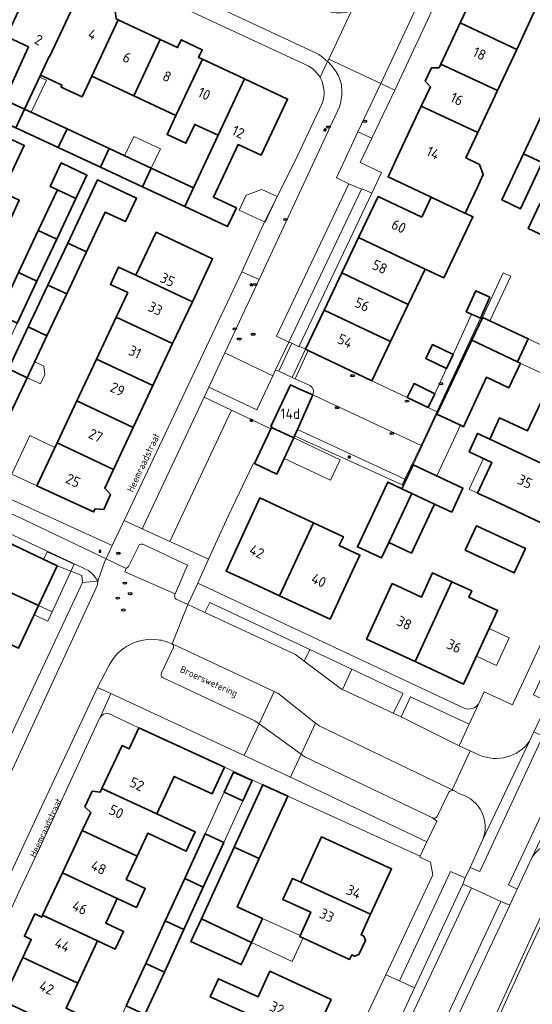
# Model space of a CAD drawing. Header units: metres. Extents: x 149984 to 156489, y 469398 to 478068.
# Tile 556 of 656: x 154015 to 154082, y 473945 to 474074. Entities that reach past the tile are written whole.
import ezdxf
from ezdxf.enums import TextEntityAlignment as Align

# ---------------------------------------------------------------- set-up
doc = ezdxf.new("R2010")
doc.units = ezdxf.units.M
doc.header["$LTSCALE"] = 0.75
for name, color, linetype, lineweight in [('B-WE-GR-BEPLANTING_CULTUUR_HEESTERS-GV', 252, 'Continuous', 18), ('B-WE-IE-MEUBILAIR-S', 252, 'Continuous', 25), ('B-WE-OG-BEBOUWING-GV', 6, 'Continuous', 35), ('B-WE-OG-BEBOUWING-T18', 1, 'Continuous', 18), ('B-WE-OG-BEBOUWING_LUIFEL-GV', 6, 'Continuous', 18), ('B-WE-OG-BEBOUWING_OVERBOUWING-GV', 6, 'Continuous', 18), ('B-WE-OG-TERREIN_BEGROEID-GV', 252, 'Continuous', 18), ('B-WE-OG-TERREIN_ERF-GV', 252, 'Continuous', 18), ('B-WE-OG-TERREIN_OEVER-GV', 252, 'Continuous', 18), ('B-WE-OG-TOPOGRAFIE-T18', 7, 'Continuous', 18), ('B-WE-OG-WATER-GV', 252, 'Continuous', 18), ('B-WE-VH-GESLOTENVERHARDING_ASFALT-GV', 252, 'Continuous', 18), ('B-WE-VH-OPENVERHARDING_BETONELEMENT-GV', 252, 'Continuous', 18), ('B-WE-VH-OPENVERHARDING_BETONSTRAATSTEEN-GV', 252, 'Continuous', 18), ('B-WE-VH-OPENVERHARDING_STRAATBAKSTEEN-GV', 252, 'Continuous', 18), ('B-WE-VH-OPENVERHARDING_TEGEL-GV', 252, 'Continuous', 18)]:
    doc.layers.add(name, color=color, linetype=linetype, lineweight=lineweight)
doc.styles.add('NLCS-ISO', font='NLCS-ISO.ttf')
doc.styles.add('NLCS-ISO-M500-T18', font='NLCS-ISO.ttf', dxfattribs={"height": 0.9})
doc.styles.add('NLCS-ISO-M750-T18', font='NLCS-ISO.ttf', dxfattribs={"height": 1.35})

# ---------------------------------------------------------------- blocks, each defined once
blk = doc.blocks.new('SIE-MEUBILAIR_BORD_VERKEER-SO')
blk.add_lwpolyline([(-0.5625, -0.5625), (0.5625, -0.5625), (0.5625, 0.5625), (-0.5625, 0.5625)], close=True)
at = {"style": 'NLCS-ISO'}
blk.add_text('vb', height=0.75, dxfattribs=at).set_placement((0, 0), align=Align.MIDDLE_CENTER)
blk = doc.blocks.new('SIE-MEUBILAIR_PAAL_LICHTMAST-SO')
for points in [[(-0.62, 0), (-1, 0)], [(-0.71, 0.71), (-0.44, 0.44)], [(0, 1), (0, 0.62)], [(0.44, 0.44), (0.71, 0.71)], [(1, 0), (0.62, 0)], [(-0.71, -0.71), (-0.44, -0.44)], [(0, -0.62), (0, -1)], [(0.44, -0.44), (0.71, -0.71)]]:
    blk.add_lwpolyline(points)
blk.add_circle((0, 0), 0.5)
blk = doc.blocks.new('SIE-MEUBILAIR_PUT_RIOOLPUT-SO')
blk.add_ellipse((0, 0), major_axis=(1.25, 0), ratio=0.54)
at = {"style": 'NLCS-ISO'}
blk.add_text('ri', height=0.75, dxfattribs=at).set_placement((-0.04, 0.07), align=Align.MIDDLE_CENTER)
blk = doc.blocks.new('SIE-MEUBILAIR_PUT_KOLK-SO')
blk.add_ellipse((0, 0), major_axis=(1.25, 0), ratio=0.54)
at = {"style": 'NLCS-ISO'}
blk.add_text('klk', height=0.75, dxfattribs=at).set_placement((0.03, 0), align=Align.MIDDLE_CENTER)
blk = doc.blocks.new('SIE-MEUBILAIR_PUT_BRANDKRAAN-SO')
blk.add_ellipse((0, 0), major_axis=(1.25, 0), ratio=0.54)
at = {"style": 'NLCS-ISO'}
blk.add_text('bk', height=0.75, dxfattribs=at).set_placement((0.03, 0), align=Align.MIDDLE_CENTER)

msp = doc.modelspace()

# ---------------------------------------------------------------- linework, layer by layer
at = {"layer": 'B-WE-GR-BEPLANTING_CULTUUR_HEESTERS-GV', "flags": 128}
for points in [[(154045.418, 474015.427), (154045.557, 474015.362), (154047.694, 474019.908), (154042.54, 474022.354), (154034.456, 474005.172), (154039.545, 474002.836), (154042.12, 474008.47)], [(154052.06, 473989.491), (154052.81, 473991.03), (154039.68, 473997.2), (154039.054, 473995.88), (154050.91, 473990.35)], [(154063.717, 473982.666), (154065.01, 473985.28), (154058.28, 473988.47), (154057.049, 473985.799)], [(154073.565, 473981.056), (154073.646, 473981.229), (154065.98, 473984.83), (154064.729, 473982.19), (154072.35, 473978.398)], [(154050.24, 473974.3), (154068.108, 473965.825), (154069.396, 473968.546), (154068.838, 473968.978), (154052.12, 473976.97), (154051.646, 473977.312)], [(154064.506, 473947.619), (154066.472, 473946.708), (154072.811, 473960.292), (154073.138, 473961.12), (154071.191, 473961.97)]]:
    msp.add_lwpolyline(points, close=True, dxfattribs=at)
at = {"layer": 'B-WE-GR-BEPLANTING_CULTUUR_HEESTERS-GV'}
for points in [[(154032.941, 473992.302, 0.3155792), (154026.52, 473988.98)], [(154034.63, 473991.83, 0.0698676), (154032.941, 473992.302)], [(154034.9, 473991.18, 0.3911642), (154034.762, 473991.768)], [(154033.58, 473987.33, -0.4428111), (154033.38, 473987.98)]]:
    msp.add_lwpolyline(points, format="xyb", dxfattribs=at)
at = {"layer": 'B-WE-GR-BEPLANTING_CULTUUR_HEESTERS-GV', "flags": 128}
for points in [[(154033.38, 473987.98), (154034.9, 473991.18)], [(154034.762, 473991.768), (154034.63, 473991.83)], [(154026.52, 473988.98), (154024.983, 473986.061), (154026.739, 473985.245), (154044.21, 473977.13), (154046.15, 473981.28), (154045.6, 473981.68), (154033.58, 473987.33)]]:
    msp.add_lwpolyline(points, dxfattribs=at)
at = {"layer": 'B-WE-OG-BEBOUWING-GV', "flags": 128}
for points in [[(154018.67, 474068.688), (154018.725, 474068.662), (154022.195, 474076.071), (154016.55, 474078.715), (154013.068, 474071.301), (154013.253, 474071.215), (154015.959, 474069.953), (154012.806, 474063.025), (154015.452, 474061.79), (154017.529, 474066.247)], [(154079.878, 474069.614), (154082.434, 474075.083), (154075.023, 474078.547), (154072.467, 474073.078)], [(154024.762, 474074.869), (154022.195, 474076.071), (154018.725, 474068.662), (154018.67, 474068.688), (154017.529, 474066.247), (154019.057, 474065.532), (154020.335, 474064.935), (154020.219, 474064.686), (154022.975, 474063.395), (154024.238, 474066.091), (154027.704, 474073.491), (154027.449, 474073.61), (154027.288, 474074.607), (154025.637, 474075.379)], [(154033.213, 474070.911), (154027.704, 474073.491), (154024.238, 474066.091), (154029.751, 474063.519)], [(154079.878, 474069.614), (154072.467, 474073.078), (154069.949, 474067.691), (154077.36, 474064.227)], [(154035.263, 474060.948), (154038.721, 474068.331), (154038.224, 474068.563), (154038.7, 474069.577), (154035.947, 474070.867), (154035.472, 474069.853), (154033.213, 474070.911), (154029.751, 474063.519)], [(154044.23, 474065.751), (154038.721, 474068.331), (154035.263, 474060.948), (154034.11, 474058.486), (154036.572, 474057.332), (154037.727, 474059.798), (154040.782, 474058.373)], [(154067.378, 474062.191), (154074.789, 474058.727), (154077.36, 474064.227), (154069.949, 474067.691), (154069.709, 474067.178), (154068.729, 474067.207), (154067.906, 474065.446), (154068.566, 474064.732)], [(154040.782, 474058.373), (154037.561, 474051.472), (154036.413, 474049.028), (154042.033, 474046.41), (154043.18, 474048.852), (154040.168, 474050.256), (154043.388, 474057.158), (154046.417, 474055.745), (154049.875, 474063.107), (154044.23, 474065.751)], [(154012.806, 474063.025), (154009.934, 474064.366), (154009.833, 474064.413), (154008.681, 474061.96), (154014.299, 474059.339), (154015.452, 474061.79)], [(154019.861, 474056.746), (154021.009, 474059.197), (154015.452, 474061.79), (154014.299, 474059.339)], [(154074.789, 474058.727), (154067.378, 474062.191), (154064.592, 474056.23), (154063.038, 474052.907), (154068.664, 474050.258), (154068.747, 474050.219), (154073.098, 474048.17), (154073.103, 474048.181), (154074.674, 474051.487), (154075.493, 474053.212), (154075.019, 474054.544), (154073.231, 474055.394)], [(154085.784, 474060.289), (154083.327, 474061.438), (154080.752, 474055.94), (154083.21, 474054.791)], [(154004.043, 474052.086), (154011.454, 474048.603), (154013.68, 474047.557), (154014.762, 474049.86), (154012.536, 474050.906), (154014.1, 474054.234), (154015.413, 474057.031), (154008.906, 474060.087), (154007.592, 474057.29), (154006.687, 474057.715)], [(154021.009, 474059.197), (154019.861, 474056.746), (154025.375, 474054.175), (154026.522, 474056.624)], [(154030.887, 474051.605), (154032.033, 474054.052), (154026.522, 474056.624), (154025.375, 474054.175)], [(154083.21, 474054.791), (154080.752, 474055.94), (154077.936, 474049.925), (154080.384, 474048.753)], [(154019.761, 474051.212), (154022.163, 474050.082), (154023.61, 474053.16), (154020.259, 474054.74), (154018.807, 474051.662)], [(154037.561, 474051.472), (154032.033, 474054.052), (154030.887, 474051.605), (154036.413, 474049.028)], [(154021.093, 474044.247), (154023.546, 474043.093), (154026.004, 474048.319), (154028.671, 474047.065), (154030.106, 474050.12), (154024.983, 474052.527)], [(154022.163, 474050.082), (154019.761, 474051.212), (154017.246, 474045.881), (154019.656, 474044.748)], [(154059.181, 474044.982), (154067.883, 474040.845), (154070.319, 474039.681), (154074.143, 474047.687), (154073.103, 474048.181), (154073.098, 474048.17), (154068.747, 474050.219), (154068.664, 474050.258), (154067.431, 474047.663), (154061.741, 474050.368)], [(154082.89, 474049.38), (154082.878, 474049.386), (154081.373, 474046.171), (154086.86, 474043.602), (154088.366, 474046.814)], [(154017.072, 474039.254), (154019.656, 474044.748), (154017.246, 474045.881), (154014.656, 474040.389)], [(154030.03, 474040.042), (154037.411, 474036.569), (154040.056, 474042.202), (154032.677, 474045.668)], [(154067.883, 474040.845), (154059.181, 474044.982), (154056.978, 474040.347), (154065.67, 474036.215)], [(154018.513, 474038.756), (154020.963, 474037.602), (154023.546, 474043.093), (154021.093, 474044.247)], [(154037.411, 474036.569), (154030.03, 474040.042), (154027.752, 474041.114), (154026.68, 474038.836), (154028.958, 474037.764), (154027.446, 474034.552), (154034.831, 474031.077)], [(154012.066, 474034.898), (154014.49, 474033.76), (154017.072, 474039.254), (154014.656, 474040.389)], [(154054.659, 474035.471), (154063.341, 474031.344), (154065.67, 474036.215), (154056.978, 474040.347)], [(154018.382, 474032.114), (154020.963, 474037.602), (154018.513, 474038.756), (154015.933, 474033.266)], [(154076.369, 474037.179), (154074.502, 474038.015), (154073.264, 474035.249), (154073.96, 474034.937), (154075.131, 474034.413)], [(154024.863, 474029.063), (154032.252, 474025.585), (154034.831, 474031.077), (154027.446, 474034.552)], [(154063.341, 474031.344), (154054.659, 474035.471), (154052.224, 474030.349), (154052.592, 474030.173), (154060.888, 474026.212)], [(154073.998, 474031.53), (154079.975, 474028.709), (154081.381, 474031.709), (154076.367, 474034.059), (154075.403, 474034.511), (154075.401, 474034.512), (154075.384, 474034.477)], [(154013.353, 474027.775), (154015.8, 474026.623), (154018.382, 474032.114), (154015.933, 474033.266)], [(154071.558, 474029.656), (154068.839, 474030.952), (154067.975, 474029.14), (154070.694, 474027.844)], [(154073.998, 474031.53), (154072.483, 474028.308), (154069.434, 474021.824), (154072.5, 474020.382), (154072.887, 474020.2), (154075.936, 474026.685), (154078.861, 474025.309), (154080.374, 474028.521), (154079.975, 474028.709)], [(154032.252, 474025.585), (154024.863, 474029.063), (154022.28, 474023.573), (154029.673, 474020.093)], [(154013.353, 474027.775), (154010.726, 474022.184), (154013.181, 474021.055), (154015.8, 474026.623)], [(154053.169, 474024.357), (154051.36, 474025.173), (154050.25, 474025.674), (154047.698, 474020.244), (154047.824, 474020.185), (154047.777, 474020.084), (154050.677, 474018.734), (154050.801, 474019.013), (154051.164, 474019.833)], [(154069.151, 474024.517), (154066.439, 474025.843), (154065.55, 474024.024), (154068.262, 474022.698)], [(154022.28, 474023.573), (154019.696, 474018.083), (154027.094, 474014.602), (154029.673, 474020.093)], [(154076.337, 474018.58), (154079.972, 474016.876), (154087.561, 474013.319), (154090.561, 474019.719), (154082.973, 474023.277), (154081.269, 474019.642), (154077.634, 474021.346)], [(154050.677, 474018.734), (154047.777, 474020.084), (154047.694, 474019.908), (154045.557, 474015.362), (154048.453, 474014.001)], [(154079.972, 474016.876), (154076.337, 474018.58), (154074.757, 474019.321), (154073.632, 474016.921), (154076.629, 474015.516), (154074.753, 474011.514), (154076.971, 474010.474), (154084.559, 474006.917), (154084.788, 474007.406), (154085.676, 474006.99), (154087.034, 474009.887), (154086.147, 474010.303), (154087.561, 474013.319)], [(154019.696, 474018.083), (154017.049, 474012.457), (154024.483, 474009.042), (154024.67, 474009.44), (154025.808, 474009.37), (154026.718, 474011.307), (154025.937, 474012.138), (154027.094, 474014.602)], [(154064.849, 474012.071), (154066.145, 474011.462), (154069.124, 474010.061), (154071.357, 474009.011), (154072.838, 474012.162), (154066.331, 474015.222)], [(154064.849, 474012.071), (154062.998, 474012.941), (154059.024, 474004.488), (154062.171, 474003.008), (154063.134, 474005.058), (154066.145, 474011.462)], [(154063.134, 474005.058), (154066.114, 474003.658), (154069.124, 474010.061), (154066.145, 474011.462)], [(154019.695, 474001.991), (154012.172, 474005.569), (154012.125, 474005.469), (154001.541, 474010.364), (154000.817, 474008.814), (153998.962, 474004.847), (154004.088, 474002.451), (154003.997, 474002.251), (154009.432, 473999.713), (154009.699, 474000.284), (154017.263, 473996.785)], [(154050.985, 474008.676), (154046.26, 474010.867), (154044.772, 474007.658), (154041.823, 474001.3), (154044.625, 474000), (154048.837, 473998.046), (154053.275, 474007.614)], [(154048.837, 473998.046), (154055.444, 473994.982), (154057.769, 474000), (154059.339, 474003.38), (154056.646, 474004.629), (154057.188, 474005.799), (154053.275, 474007.614)], [(154073.118, 474004.038), (154079.553, 474001.06), (154081.035, 474004.263), (154074.601, 474007.241)], [(154066.564, 473989.447), (154071.39, 473999.893), (154068.86, 474001.062), (154068.367, 474000), (154067.387, 473997.887), (154063.586, 473999.65), (154060.218, 473992.391)], [(154007.094, 473994.707), (154014.651, 473991.193), (154017.263, 473996.785), (154009.699, 474000.284), (154009.432, 473999.713)], [(154071.39, 473999.893), (154066.564, 473989.447), (154072.909, 473986.503), (154076.276, 473993.761), (154077.373, 473996.126), (154073.609, 473997.872), (154073.989, 473998.692)], [(154030.397, 473980.762), (154029.147, 473978.035), (154028.202, 473978.468), (154025.573, 473972.842), (154032.753, 473969.492), (154035.047, 473974.408), (154040.016, 473972.131), (154041.616, 473975.622)], [(154041.585, 473972.336), (154044.03, 473971.215), (154045.24, 473973.854), (154042.795, 473974.975)], [(154025.573, 473972.842), (154025.349, 473972.362), (154024.303, 473972.486), (154023.338, 473970.421), (154024.104, 473969.698), (154022.985, 473967.302), (154030.167, 473963.951), (154031.57, 473966.956), (154036.613, 473964.603), (154037.796, 473967.139), (154032.753, 473969.492)], [(154042.893, 473965.134), (154046.147, 473963.643), (154049.896, 473971.826), (154046.643, 473973.317)], [(154020.396, 473961.763), (154027.582, 473958.41), (154030.081, 473957.244), (154031.247, 473959.743), (154028.748, 473960.909), (154030.167, 473963.951), (154022.985, 473967.302)], [(154038.844, 473959.902), (154041.529, 473965.759), (154039.085, 473966.881), (154036.408, 473961.039)], [(154054.176, 473959.374), (154060.742, 473956.362), (154063.493, 473962.297), (154054.329, 473966.495), (154051.603, 473960.554)], [(154042.893, 473965.134), (154038.591, 473955.744), (154045.145, 473952.671), (154046.587, 473955.818), (154043.259, 473957.343), (154046.147, 473963.643)], [(154024.996, 473952.868), (154027.317, 473951.785), (154028.401, 473954.106), (154026.079, 473955.189), (154027.582, 473958.41), (154020.396, 473961.763), (154017.807, 473956.223)], [(154033.86, 473955.481), (154036.296, 473954.344), (154038.844, 473959.902), (154036.408, 473961.039)], [(154060.742, 473956.362), (154054.176, 473959.374), (154051.603, 473960.554), (154050.534, 473961.045), (154049.274, 473958.3), (154052.917, 473956.629), (154051.461, 473953.455), (154057.993, 473950.429), (154058.275, 473951.037), (154058.651, 473950.862), (154059.213, 473951.065), (154060.08, 473952.934), (154059.871, 473953.494), (154059.494, 473953.668)], [(154022.41, 473947.327), (154024.996, 473952.868), (154017.807, 473956.223), (154017.69, 473955.973), (154016.793, 473956.392), (154015.43, 473953.475), (154016.327, 473953.056), (154015.218, 473950.683)], [(154036.296, 473954.344), (154033.86, 473955.481), (154031.312, 473949.92), (154033.748, 473948.784)], [(154045.145, 473952.671), (154038.591, 473955.744), (154037.227, 473952.768), (154043.808, 473949.753)], [(154022.41, 473947.327), (154015.218, 473950.683), (154012.568, 473945.011), (154019.761, 473941.65), (154021.288, 473940.937), (154022.402, 473943.322), (154020.874, 473944.036)], [(154033.748, 473948.784), (154031.312, 473949.92), (154028.765, 473944.362), (154031.2, 473943.225)], [(154052.915, 473939.47), (154055.563, 473945.185), (154047.57, 473948.888), (154046.012, 473945.52), (154040.839, 473947.912), (154039.75, 473945.557), (154044.923, 473943.165)]]:
    msp.add_lwpolyline(points, close=True, dxfattribs=at)
at = {"layer": 'B-WE-OG-BEBOUWING_LUIFEL-GV', "flags": 128}
for points in [[(154018.3, 474065.585), (154017.414, 474065.999), (154015.452, 474061.79), (154016.332, 474061.379)], [(154033.222, 474056.599), (154029.73, 474058.228), (154028.541, 474055.682), (154032.033, 474054.052)], [(154075.401, 474034.512), (154076.367, 474034.059), (154079.08, 474039.925), (154078.111, 474040.373)], [(154086.771, 474029.182), (154086.67, 474029.229), (154086.664, 474029.217), (154081.381, 474031.709), (154079.975, 474028.709), (154080.424, 474028.497), (154085.365, 474026.182)], [(154018.093, 474027.043), (154017.988, 474028.122), (154016.773, 474028.693), (154016.741, 474028.624), (154015.8, 474026.623), (154017.516, 474025.816)], [(154072.5, 474020.382), (154069.434, 474021.824), (154066.331, 474015.222), (154069.396, 474013.781)], [(154019.415, 474017.485), (154016.126, 474019.033), (154013.76, 474014.005), (154017.049, 474012.457)], [(154050.677, 474018.734), (154049.411, 474016.04), (154055.494, 474013.181), (154056.76, 474015.876)], [(154074.753, 474011.514), (154076.629, 474015.516), (154075.504, 474016.044), (154073.628, 474012.042)], [(154021.936, 474002.193), (154018.398, 474003.837), (154017.93, 474002.83), (154019.695, 474001.991), (154017.263, 473996.785), (154019.052, 473995.958)], [(154019.052, 473995.958), (154017.263, 473996.785), (154016.685, 473995.547), (154018.478, 473994.718)], [(154078.89, 473992.548), (154076.276, 473993.761), (154074.593, 473990.132), (154077.207, 473988.919)], [(154044.03, 473971.215), (154041.585, 473972.336), (154039.085, 473966.881), (154041.529, 473965.759)], [(154051.461, 473953.455), (154051.51, 473953.562), (154046.587, 473955.818), (154045.145, 473952.671), (154050.472, 473950.173), (154051.913, 473953.246)]]:
    msp.add_lwpolyline(points, close=True, dxfattribs=at)
at = {"layer": 'B-WE-OG-BEBOUWING_OVERBOUWING-GV', "flags": 128}
for points in [[(154048.523, 474050.345), (154046.521, 474051.278), (154044.466, 474050.507), (154043.558, 474048.559), (154046.953, 474046.977)], [(154041.529, 473965.759), (154044.03, 473971.215), (154041.585, 473972.336), (154039.085, 473966.881)]]:
    msp.add_lwpolyline(points, close=True, dxfattribs=at)
at = {"layer": 'B-WE-OG-TERREIN_BEGROEID-GV', "flags": 128}
msp.add_lwpolyline([(154042.54, 474022.354), (154038.953, 474024.056), (154030.93, 474007.02), (154030.93, 474006.79), (154034.456, 474005.172)], close=True, dxfattribs=at)
for points in [[(154070.034, 473927.648), (154086.212, 473963.038), (154086.244, 473963.106), (154087.717, 473966.193)], [(154081.911, 473963.814), (154079.949, 473959.649), (154078.955, 473957.549)], [(154078.955, 473957.549), (154069.815, 473937.974)]]:
    msp.add_lwpolyline(points, dxfattribs=at)
at = {"layer": 'B-WE-OG-TERREIN_BEGROEID-GV'}
msp.add_lwpolyline([(154087.717, 473966.193, 0.3081875), (154081.911, 473963.814)], format="xyb", dxfattribs=at)
at = {"layer": 'B-WE-OG-TERREIN_ERF-GV', "flags": 128}
for points in [[(154073.968, 474085.827), (154063.931, 474064.282), (154060.899, 474058.009), (154059.398, 474054.802), (154062.16, 474053.503), (154060.923, 474050.795), (154051.378, 474030.736), (154052.224, 474030.349), (154054.659, 474035.471), (154056.978, 474040.347), (154059.181, 474044.982), (154061.741, 474050.368), (154067.431, 474047.663), (154068.664, 474050.258), (154063.038, 474052.907), (154064.592, 474056.23), (154067.378, 474062.191), (154068.566, 474064.732), (154067.906, 474065.446), (154068.729, 474067.207), (154069.709, 474067.178), (154069.949, 474067.691), (154072.467, 474073.078), (154075.023, 474078.547)], [(154000, 474016.92), (154026.923, 474004.625), (154028.48, 474007.915), (154043.885, 474040.476), (154045.1, 474043.202), (154046.928, 474047.224), (154046.96, 474047.21), (154050.77, 474054.85), (154054.36, 474062.44), (154054.52, 474062.96), (154054.61, 474063.38), (154054.67, 474063.79), (154054.67, 474064.16), (154054.6, 474064.6), (154054.51, 474065.03), (154054.4, 474065.4), (154054.25, 474065.78), (154054.136, 474065.978), (154054.06, 474066.11), (154053.5, 474066.77), (154053.22, 474067.01), (154052.66, 474067.4), (154020.04, 474082.61)], [(154093.242, 474076.221), (154090.865, 474071.142), (154088.305, 474065.675), (154085.784, 474060.289), (154083.21, 474054.791), (154080.384, 474048.753), (154077.936, 474049.925), (154080.752, 474055.94), (154083.327, 474061.438), (154085.848, 474066.823), (154088.408, 474072.291), (154090.786, 474077.369)], [(154082.434, 474075.083), (154079.878, 474069.614), (154077.36, 474064.227), (154074.789, 474058.727), (154073.231, 474055.394), (154075.019, 474054.544), (154075.493, 474053.212), (154074.674, 474051.487), (154073.103, 474048.181), (154074.143, 474047.687), (154070.319, 474039.681), (154067.883, 474040.845), (154065.67, 474036.215), (154063.341, 474031.344), (154060.888, 474026.212), (154065.55, 474024.024), (154066.439, 474025.843), (154069.151, 474024.517), (154070.694, 474027.844), (154067.975, 474029.14), (154068.839, 474030.952), (154071.558, 474029.656), (154073.96, 474034.937), (154073.264, 474035.249), (154074.502, 474038.015), (154076.369, 474037.179), (154075.131, 474034.413), (154069.412, 474022.136), (154067.371, 474017.758), (154065.205, 474013.324), (154064.876, 474012.587), (154050.801, 474019.013), (154050.677, 474018.734), (154048.453, 474014.001), (154045.557, 474015.362), (154045.418, 474015.427), (154042.12, 474008.47), (154039.545, 474002.836), (154038.248, 474000), (154038.12, 473999.72), (154073.07, 473983.32)], [(154027.449, 474073.61), (154027.704, 474073.491), (154033.213, 474070.911), (154035.472, 474069.853), (154035.947, 474070.867), (154038.7, 474069.577), (154038.224, 474068.563), (154038.721, 474068.331), (154044.23, 474065.751), (154049.875, 474063.107), (154046.417, 474055.745), (154043.388, 474057.158), (154040.168, 474050.256), (154043.18, 474048.852), (154042.033, 474046.41), (154036.413, 474049.028), (154030.887, 474051.605), (154025.375, 474054.175), (154019.861, 474056.746), (154014.299, 474059.339)], [(154074.876, 473983.868), (154075.606, 473985.468), (154079.322, 473983.765), (154083.991, 473993.824), (154086.191, 473998.661), (154087.434, 474001.45), (154088.828, 474004.359), (154089.148, 474005.038), (154095.123, 474017.705), (154098.084, 474024.038), (154103.821, 474036.235), (154106.313, 474041.624), (154112.789, 474055.392), (154116.121, 474062.387), (154121.697, 474074.248)], [(154012.806, 474063.025), (154015.959, 474069.953), (154013.253, 474071.215)], [(154008.906, 474060.087), (154015.413, 474057.031), (154014.1, 474054.234)], [(154006.8, 473965.22), (154023.03, 473999.82), (154022.965, 474000.716), (154019.695, 474001.991), (154017.263, 473996.785), (154014.651, 473991.193)], [(154012.568, 473945.011), (154015.218, 473950.683), (154016.327, 473953.056), (154015.43, 473953.475), (154016.793, 473956.392), (154017.69, 473955.973), (154017.807, 473956.223), (154020.396, 473961.763), (154022.985, 473967.302), (154024.104, 473969.698), (154023.338, 473970.421), (154024.303, 473972.486), (154025.349, 473972.362), (154025.573, 473972.842), (154028.202, 473978.468), (154029.147, 473978.035), (154030.397, 473980.762), (154026.35, 473982.67), (154025.98, 473982.61), (154025.78, 473982.54), (154025.48, 473982.3), (154025.34, 473982.13), (154025.122, 473981.733), (154017.19, 473964.51), (154014.94, 473959.83), (154009.03, 473946.99)], [(154060.095, 473942.791), (154062.74, 473948.414), (154068.897, 473961.534), (154068.582, 473963.161), (154067.177, 473963.811), (154067.252, 473963.973), (154049.898, 473971.825), (154049.896, 473971.826), (154046.147, 473963.643), (154043.259, 473957.343), (154046.587, 473955.818), (154045.145, 473952.671), (154043.808, 473949.753), (154037.227, 473952.768), (154038.591, 473955.744), (154042.893, 473965.134), (154046.643, 473973.317), (154041.616, 473975.622), (154040.016, 473972.131), (154035.047, 473974.408), (154032.753, 473969.492), (154037.796, 473967.139), (154036.613, 473964.603), (154031.57, 473966.956), (154030.167, 473963.951), (154028.748, 473960.909), (154031.247, 473959.743), (154030.081, 473957.244), (154027.582, 473958.41), (154026.079, 473955.189), (154028.401, 473954.106), (154027.317, 473951.785), (154024.996, 473952.868), (154022.41, 473947.327), (154020.874, 473944.036)]]:
    msp.add_lwpolyline(points, dxfattribs=at)
for points in [[(154019.057, 474065.532), (154017.529, 474066.247), (154015.452, 474061.79), (154021.009, 474059.197), (154026.522, 474056.624), (154032.033, 474054.052), (154037.561, 474051.472), (154040.782, 474058.373), (154037.727, 474059.798), (154036.572, 474057.332), (154034.11, 474058.486), (154035.263, 474060.948), (154029.751, 474063.519), (154024.238, 474066.091), (154022.975, 474063.395), (154020.219, 474064.686), (154020.335, 474064.935)], [(154012.066, 474034.898), (154014.656, 474040.389), (154017.246, 474045.881), (154019.761, 474051.212), (154018.807, 474051.662), (154020.259, 474054.74), (154023.61, 474053.16), (154022.163, 474050.082), (154019.656, 474044.748), (154017.072, 474039.254), (154014.49, 474033.76), (154011.906, 474028.264), (154009.345, 474022.817), (154006.708, 474017.208), (154004.255, 474018.336), (154006.899, 474023.942), (154009.476, 474029.405)], [(154030.106, 474050.12), (154028.671, 474047.065), (154026.004, 474048.319), (154023.546, 474043.093), (154020.963, 474037.602), (154018.382, 474032.114), (154015.8, 474026.623), (154013.181, 474021.055), (154010.543, 474015.446), (154008.09, 474016.574), (154010.726, 474022.184), (154013.353, 474027.775), (154015.933, 474033.266), (154018.513, 474038.756), (154021.093, 474044.247), (154024.983, 474052.527)], [(154082.878, 474049.386), (154084.261, 474052.34), (154090.178, 474049.567), (154088.794, 474046.613), (154088.366, 474046.814), (154086.86, 474043.602), (154081.373, 474046.171)], [(154022.28, 474023.573), (154024.863, 474029.063), (154027.446, 474034.552), (154028.958, 474037.764), (154026.68, 474038.836), (154027.752, 474041.114), (154030.03, 474040.042), (154032.677, 474045.668), (154040.056, 474042.202), (154037.411, 474036.569), (154034.831, 474031.077), (154032.252, 474025.585), (154029.673, 474020.093), (154027.094, 474014.602), (154025.937, 474012.138), (154026.718, 474011.307), (154025.808, 474009.37), (154024.67, 474009.44), (154024.483, 474009.042), (154017.049, 474012.457), (154019.696, 474018.083)], [(154073.998, 474031.53), (154075.384, 474034.477), (154075.401, 474034.512), (154075.403, 474034.511), (154076.367, 474034.059), (154081.381, 474031.709), (154079.975, 474028.709), (154080.374, 474028.521), (154078.861, 474025.309), (154075.936, 474026.685), (154072.887, 474020.2), (154072.5, 474020.382), (154069.434, 474021.824), (154072.483, 474028.308)], [(154076.337, 474018.58), (154077.634, 474021.346), (154081.269, 474019.642), (154082.973, 474023.277), (154090.561, 474019.719), (154087.561, 474013.319), (154086.147, 474010.303), (154087.034, 474009.887), (154085.676, 474006.99), (154084.788, 474007.406), (154084.559, 474006.917), (154076.971, 474010.474), (154074.753, 474011.514), (154076.629, 474015.516), (154073.632, 474016.921), (154074.757, 474019.321)], [(154062.998, 474012.941), (154064.849, 474012.071), (154066.331, 474015.222), (154072.838, 474012.162), (154071.357, 474009.011), (154069.124, 474010.061), (154066.114, 474003.658), (154063.134, 474005.058), (154062.171, 474003.008), (154059.024, 474004.488)], [(154044.772, 474007.658), (154046.26, 474010.867), (154050.985, 474008.676), (154053.275, 474007.614), (154057.188, 474005.799), (154056.646, 474004.629), (154059.339, 474003.38), (154057.769, 474000), (154055.444, 473994.982), (154048.837, 473998.046), (154044.625, 474000), (154041.823, 474001.3)], [(154073.118, 474004.038), (154074.601, 474007.241), (154081.035, 474004.263), (154079.553, 474001.06)], [(154066.564, 473989.447), (154060.218, 473992.391), (154063.586, 473999.65), (154067.387, 473997.887), (154068.367, 474000), (154068.86, 474001.062), (154071.39, 473999.893), (154073.989, 473998.692), (154073.609, 473997.872), (154077.373, 473996.126), (154076.276, 473993.761), (154072.909, 473986.503)], [(154041.585, 473972.336), (154042.795, 473974.975), (154045.24, 473973.854), (154044.03, 473971.215)], [(154022.971, 473937.166), (154024.513, 473940.529), (154026.575, 473939.584), (154028.765, 473944.362), (154031.312, 473949.92), (154033.86, 473955.481), (154036.408, 473961.039), (154039.085, 473966.881), (154041.529, 473965.759), (154038.844, 473959.902), (154036.296, 473954.344), (154033.748, 473948.784), (154031.2, 473943.225), (154032.401, 473942.644), (154038.957, 473939.504), (154037.584, 473936.636), (154035.716, 473937.531), (154031.48, 473939.559), (154031.027, 473939.776), (154030.694, 473939.928), (154029.849, 473938.083), (154028.307, 473934.72), (154026.765, 473931.357), (154021.429, 473933.803)], [(154063.493, 473962.297), (154060.742, 473956.362), (154059.494, 473953.668), (154059.871, 473953.494), (154060.08, 473952.934), (154059.213, 473951.065), (154058.651, 473950.862), (154058.275, 473951.037), (154057.993, 473950.429), (154051.461, 473953.455), (154052.917, 473956.629), (154049.274, 473958.3), (154050.534, 473961.045), (154051.603, 473960.554), (154054.329, 473966.495)], [(154044.923, 473943.165), (154039.75, 473945.557), (154040.839, 473947.912), (154046.012, 473945.52), (154047.57, 473948.888), (154055.563, 473945.185), (154052.915, 473939.47), (154050.266, 473933.754), (154042.282, 473937.454)]]:
    msp.add_lwpolyline(points, close=True, dxfattribs=at)
at = {"layer": 'B-WE-OG-TERREIN_ERF-GV'}
msp.add_lwpolyline([(154073.07, 473983.32, 0.3288669), (154074.876, 473983.868)], format="xyb", dxfattribs=at)
at = {"layer": 'B-WE-OG-TERREIN_OEVER-GV', "flags": 128}
for points in [[(154030.196, 473843.823), (154030.74, 473843.55), (154030.89, 473843.94), (154067.77, 473921.73), (154067.97, 473924.33), (154068.4, 473925.6), (154070.44, 473927.38), (154081.28, 473951.16), (154086.47, 473962.15), (154086.979, 473963.25), (154086.916, 473963.276)], [(154086.244, 473963.106), (154086.212, 473963.038), (154070.034, 473927.648), (154067.819, 473925.866), (154067.304, 473924.619), (154067.258, 473923.461), (154067.225, 473921.652), (154030.196, 473843.823)]]:
    msp.add_lwpolyline(points, dxfattribs=at)
at = {"layer": 'B-WE-OG-WATER-GV', "flags": 128}
msp.add_lwpolyline([(154086.47, 473962.15), (154081.28, 473951.16), (154070.44, 473927.38), (154068.4, 473925.6), (154067.97, 473924.33), (154067.77, 473921.73), (154030.89, 473843.94), (154030.74, 473843.55), (154036.15, 473840.94), (154036.39, 473841.23), (154078.45, 473931.42), (154086.41, 473948.73), (154089.14, 473954.25), (154089.251, 473954.271), (154086.67, 473962.2)], close=True, dxfattribs=at)
at = {"layer": 'B-WE-VH-GESLOTENVERHARDING_ASFALT-GV', "flags": 128}
for points in [[(154077.795, 473958.006), (154078.955, 473957.549), (154079.949, 473959.649), (154078.787, 473960.227), (154087.101, 473977.9), (154083.298, 473979.679), (154075.038, 473961.946), (154073.798, 473962.455), (154073.138, 473961.12), (154072.811, 473960.292), (154073.966, 473959.823)], [(154082.116, 473980.232), (154081.537, 473979.002), (154075.44, 473966.146), (154075.163, 473965.561), (154073.798, 473962.455), (154075.038, 473961.946), (154083.298, 473979.679)], [(154088.285, 473977.346), (154087.101, 473977.9), (154078.787, 473960.227), (154079.949, 473959.649), (154081.911, 473963.814)], [(154043.56, 473897.76), (154042.264, 473895.03), (154036.819, 473883.462), (154034.235, 473877.885), (154028.922, 473866.51), (154028.023, 473864.681), (154026.516, 473861.411), (154021.341, 473850.302), (154022.419, 473849.799), (154073.966, 473959.823), (154072.811, 473960.292), (154066.472, 473946.708), (154063.885, 473941.059), (154058.677, 473930.016), (154056.099, 473924.561), (154050.727, 473913.093), (154048.176, 473907.558)], [(154077.795, 473958.006), (154073.966, 473959.823), (154022.419, 473849.799), (154026.212, 473848.029)], [(154078.955, 473957.549), (154077.795, 473958.006), (154026.212, 473848.029), (154027.391, 473847.479), (154033.989, 473861.62), (154043.579, 473882.119), (154052.329, 473900.782), (154061.096, 473919.415), (154069.815, 473937.974)]]:
    msp.add_lwpolyline(points, close=True, dxfattribs=at)
at = {"layer": 'B-WE-VH-OPENVERHARDING_BETONELEMENT-GV', "flags": 128}
for points in [[(154050.422, 474031.122), (154050.039, 474031.262), (154048.316, 474027.65), (154048.718, 474027.455)], [(154052.592, 474030.173), (154052.224, 474030.349), (154050.478, 474026.656), (154050.861, 474026.457)]]:
    msp.add_lwpolyline(points, close=True, dxfattribs=at)
at = {"layer": 'B-WE-VH-OPENVERHARDING_BETONSTRAATSTEEN-GV', "flags": 128}
for points in [[(154062.16, 474053.503), (154059.398, 474054.802), (154060.899, 474058.009), (154059.078, 474058.838), (154056.296, 474052.816), (154057.909, 474052.014), (154059.533, 474051.29), (154059.625, 474051.366), (154060.923, 474050.795)], [(154059.533, 474051.29), (154057.909, 474052.014), (154048.418, 474032.039), (154050.039, 474031.262)], [(154052.224, 474030.349), (154051.378, 474030.736), (154051.332, 474030.658), (154050.422, 474031.122), (154048.718, 474027.455), (154050.478, 474026.656)], [(154047.952, 474026.881), (154041.678, 474029.86), (154039.573, 474025.373), (154045.852, 474022.395)], [(154053.169, 474024.357), (154051.164, 474019.833), (154065.205, 474013.324), (154067.371, 474017.758)], [(154028.743, 474001.652), (154028.559, 474001.189), (154035.176, 473998.299), (154035.673, 473999.475), (154036.439, 474001.284), (154036.797, 474002.061), (154030.946, 474004.837), (154030.753, 474004.818), (154030.481, 474004.79), (154029.231, 474002.225), (154029.062, 474001.906)], [(154053.55, 473981.391), (154054.02, 473981.02), (154071.434, 473972.648), (154073.782, 473977.753), (154072.35, 473978.398), (154064.729, 473982.19), (154063.717, 473982.666), (154057.049, 473985.799), (154056.939, 473985.851), (154052.06, 473989.491), (154050.91, 473990.35), (154039.054, 473995.88), (154036.836, 473996.91), (154034.762, 473991.768), (154048.13, 473985.515), (154048.61, 473985.29)], [(154046.15, 473981.28), (154051.646, 473977.312), (154053.55, 473981.391), (154048.61, 473985.29), (154048.13, 473985.515)], [(154046.15, 473981.28), (154044.21, 473977.13), (154050.24, 473974.3), (154051.646, 473977.312)], [(154060.095, 473942.791), (154061.785, 473942.009), (154063.885, 473941.059), (154066.472, 473946.708), (154064.506, 473947.619), (154062.74, 473948.414)]]:
    msp.add_lwpolyline(points, close=True, dxfattribs=at)
for points in [[(154035.13, 473998.19), (154035.176, 473998.299), (154028.559, 474001.189), (154028.743, 474001.652), (154026.113, 474002.91), (154025.962, 474002.595), (154025.026, 473999.964), (154024.98, 473999.5), (154024.66, 473998.69), (154009.63, 473966.27), (154006.946, 473960.406), (154011.97, 473958.12), (154012.88, 473960.07), (154016.99, 473969.01), (154024.983, 473986.061), (154026.52, 473988.98)], [(154036.836, 473996.91), (154035.304, 473997.622)], [(154034.63, 473991.83), (154034.762, 473991.768), (154036.836, 473996.91)], [(154034.9, 473991.18), (154033.38, 473987.98)], [(154046.15, 473981.28), (154048.13, 473985.515), (154034.762, 473991.768)], [(154033.58, 473987.33), (154045.6, 473981.68), (154046.15, 473981.28)], [(154071.589, 473972.543), (154071.434, 473972.648), (154054.02, 473981.02), (154053.55, 473981.391), (154051.646, 473977.312)], [(154075.44, 473966.146), (154081.537, 473979.002)], [(154051.646, 473977.312), (154052.12, 473976.97), (154068.838, 473968.978)], [(154073.782, 473977.753), (154071.434, 473972.648), (154071.589, 473972.543), (154072.584, 473972.057)], [(154074.982, 473977.202), (154073.782, 473977.753)], [(154088.285, 473977.346), (154081.911, 473963.814)], [(154069.459, 473969.148), (154070.997, 473972.332)]]:
    msp.add_lwpolyline(points, dxfattribs=at)
at = {"layer": 'B-WE-VH-OPENVERHARDING_BETONSTRAATSTEEN-GV'}
for points in [[(154035.304, 473997.622, -0.3801984), (154035.13, 473998.19)], [(154026.52, 473988.98, -0.3155792), (154032.941, 473992.302)], [(154032.941, 473992.302, -0.0698676), (154034.63, 473991.83)], [(154034.762, 473991.768, -0.3911642), (154034.9, 473991.18)], [(154033.38, 473987.98, 0.4428111), (154033.58, 473987.33)], [(154081.537, 473979.002, -0.3515), (154074.982, 473977.202)], [(154070.997, 473972.332, -0.3326557), (154071.589, 473972.543)], [(154072.584, 473972.057, -0.4344593), (154075.44, 473966.146)], [(154068.838, 473968.978, 0.3703856), (154069.459, 473969.148)], [(154081.911, 473963.814, -0.3081875), (154087.717, 473966.193)]]:
    msp.add_lwpolyline(points, format="xyb", dxfattribs=at)
at = {"layer": 'B-WE-VH-OPENVERHARDING_STRAATBAKSTEEN-GV', "flags": 128}
for points in [[(154058.255, 474074.652), (154055.258, 474068.342), (154062.076, 474065.151), (154066.2, 474073.92), (154071.96, 474086.25), (154072.157, 474086.67), (154074.304, 474091.246), (154077.58, 474098.23), (154085.929, 474115.915), (154080.904, 474118.249), (154061.89, 474077.82), (154061.7, 474077.45), (154061.02, 474076.5), (154060.29, 474075.82), (154059.37, 474075.21), (154058.47, 474074.71)], [(154059.078, 474058.838), (154062.076, 474065.151), (154055.258, 474068.342), (154055.113, 474068.037), (154055.29, 474067.9), (154055.64, 474067.49), (154056.25, 474066.67), (154056.5, 474066.26), (154056.82, 474065.47), (154056.94, 474064.99), (154056.98, 474064.03), (154056.97, 474063.62), (154056.9, 474063.14), (154056.86, 474062.71), (154056.694, 474062.114), (154046.155, 474039.477), (154041.678, 474029.86), (154047.952, 474026.881), (154048.316, 474027.65), (154050.039, 474031.262), (154048.418, 474032.039), (154057.909, 474052.014), (154056.296, 474052.816)]]:
    msp.add_lwpolyline(points, close=True, dxfattribs=at)
for points in [[(154017.768, 474085.896), (154019.584, 474085.052), (154024.95, 474082.56), (154041.91, 474074.59), (154053.346, 474069.237), (154053.97, 474068.93), (154054.46, 474068.6), (154054.89, 474068.21), (154055.113, 474068.037), (154055.258, 474068.342), (154058.255, 474074.652), (154057.65, 474074.49), (154056.87, 474074.4), (154056.24, 474074.39), (154055.59, 474074.48), (154054.08, 474074.99), (154039.081, 474082.066), (154032.584, 474085.131), (154022.022, 474090.125)], [(154068.262, 474022.698), (154065.55, 474024.024), (154060.888, 474026.212), (154052.592, 474030.173), (154050.861, 474026.457), (154052.606, 474025.678)], [(154053.169, 474024.357), (154067.371, 474017.758), (154069.412, 474022.136), (154068.262, 474022.698)]]:
    msp.add_lwpolyline(points, dxfattribs=at)
at = {"layer": 'B-WE-VH-OPENVERHARDING_STRAATBAKSTEEN-GV'}
msp.add_lwpolyline([(154052.606, 474025.678, -0.4673613), (154053.169, 474024.357)], format="xyb", dxfattribs=at)
at = {"layer": 'B-WE-VH-OPENVERHARDING_TEGEL-GV', "flags": 128}
for points in [[(154062.076, 474065.151), (154063.931, 474064.282), (154073.968, 474085.827), (154072.157, 474086.67), (154071.96, 474086.25), (154066.2, 474073.92)], [(154054.136, 474065.978), (154055.113, 474068.037), (154054.89, 474068.21), (154054.46, 474068.6), (154053.97, 474068.93), (154053.346, 474069.237), (154041.91, 474074.59), (154024.95, 474082.56), (154019.584, 474085.052), (154018.74, 474083.14), (154020.04, 474082.61), (154052.66, 474067.4), (154053.22, 474067.01), (154053.5, 474066.77), (154054.06, 474066.11)], [(154056.694, 474062.114), (154056.86, 474062.71), (154056.9, 474063.14), (154056.97, 474063.62), (154056.98, 474064.03), (154056.94, 474064.99), (154056.82, 474065.47), (154056.5, 474066.26), (154056.25, 474066.67), (154055.64, 474067.49), (154055.29, 474067.9), (154055.113, 474068.037), (154054.136, 474065.978), (154054.25, 474065.78), (154054.4, 474065.4), (154054.51, 474065.03), (154054.6, 474064.6), (154054.67, 474064.16), (154054.67, 474063.79), (154054.61, 474063.38), (154054.52, 474062.96), (154054.36, 474062.44), (154050.77, 474054.85), (154046.96, 474047.21), (154046.928, 474047.224), (154045.1, 474043.202), (154043.885, 474040.476), (154046.155, 474039.477)], [(154063.931, 474064.282), (154062.076, 474065.151), (154059.078, 474058.838), (154060.899, 474058.009)], [(154060.923, 474050.795), (154059.625, 474051.366), (154059.533, 474051.29), (154050.039, 474031.262), (154050.422, 474031.122), (154051.332, 474030.658), (154051.378, 474030.736)], [(154038.953, 474024.056), (154039.573, 474025.373), (154041.678, 474029.86), (154046.155, 474039.477), (154043.885, 474040.476), (154028.48, 474007.915), (154030.93, 474006.79), (154030.93, 474007.02)], [(154075.131, 474034.413), (154073.96, 474034.937), (154071.558, 474029.656), (154070.694, 474027.844), (154069.151, 474024.517), (154068.262, 474022.698), (154069.412, 474022.136)], [(154051.164, 474019.833), (154050.801, 474019.013), (154064.876, 474012.587), (154065.205, 474013.324)], [(154025.962, 474002.595), (154026.113, 474002.91), (154015.518, 474007.974), (154003.231, 474013.714), (154002.165, 474011.512), (154023.817, 474001.358), (154024.148, 474001.079), (154024.568, 474000.694), (154025.026, 473999.964)], [(154023.817, 474001.358), (154002.165, 474011.512), (154001.541, 474010.364), (154012.125, 474005.469), (154012.172, 474005.569), (154019.695, 474001.991), (154022.965, 474000.716), (154023.03, 473999.82), (154025.026, 473999.964), (154024.568, 474000.694), (154024.148, 474001.079)], [(154052.06, 473989.491), (154056.939, 473985.851), (154057.049, 473985.799), (154058.28, 473988.47), (154052.81, 473991.03)], [(154068.108, 473965.825), (154050.24, 473974.3), (154044.21, 473977.13), (154026.739, 473985.245), (154025.34, 473982.13), (154025.48, 473982.3), (154025.78, 473982.54), (154025.98, 473982.61), (154026.35, 473982.67), (154030.397, 473980.762), (154041.616, 473975.622), (154046.643, 473973.317), (154049.896, 473971.826), (154049.898, 473971.825), (154067.252, 473963.973)]]:
    msp.add_lwpolyline(points, close=True, dxfattribs=at)
for points in [[(154052.606, 474025.678), (154050.861, 474026.457), (154050.478, 474026.656), (154048.718, 474027.455), (154048.316, 474027.65), (154047.952, 474026.881), (154045.852, 474022.395), (154039.573, 474025.373), (154038.953, 474024.056), (154042.54, 474022.354), (154047.694, 474019.908), (154047.777, 474020.084), (154047.824, 474020.185), (154047.698, 474020.244), (154050.25, 474025.674)], [(154050.25, 474025.674), (154051.36, 474025.173), (154053.169, 474024.357)], [(153983.628, 474022.872), (154003.231, 474013.714), (154015.518, 474007.974), (154026.113, 474002.91), (154026.923, 474004.625), (154000, 474016.92), (153985.336, 474023.713)], [(154030.93, 474006.79), (154028.48, 474007.915), (154026.923, 474004.625), (154026.113, 474002.91), (154028.743, 474001.652), (154029.062, 474001.906), (154029.231, 474002.225), (154030.481, 474004.79), (154030.753, 474004.818), (154030.946, 474004.837), (154036.797, 474002.061), (154036.439, 474001.284), (154035.673, 473999.475), (154035.176, 473998.299), (154035.13, 473998.19)], [(154035.304, 473997.622), (154036.836, 473996.91), (154038.12, 473999.72), (154038.248, 474000), (154039.545, 474002.836), (154034.456, 474005.172), (154030.93, 474006.79)], [(154005.73, 473957.75), (154006.946, 473960.406), (154009.63, 473966.27), (154024.66, 473998.69), (154024.98, 473999.5), (154025.026, 473999.964), (154023.03, 473999.82), (154006.8, 473965.22), (154004.46, 473960.14), (154003.51, 473959.83), (154000.361, 473961.274), (154000, 473960.516), (153999.23, 473958.9), (153997.5, 473955.27)], [(154073.07, 473983.32), (154038.12, 473999.72), (154036.836, 473996.91), (154039.054, 473995.88), (154039.68, 473997.2), (154052.81, 473991.03), (154058.28, 473988.47), (154065.01, 473985.28), (154063.717, 473982.666), (154064.729, 473982.19)], [(154081.537, 473979.002), (154082.116, 473980.232), (154083.803, 473983.818), (154084.015, 473984.182), (154082.063, 473985.103), (154087.944, 473997.847), (154086.191, 473998.661), (154083.991, 473993.824), (154079.322, 473983.765), (154075.606, 473985.468), (154074.876, 473983.868), (154073.646, 473981.229), (154073.565, 473981.056), (154072.35, 473978.398), (154073.782, 473977.753), (154074.982, 473977.202)], [(154009.03, 473946.99), (154014.94, 473959.83), (154017.19, 473964.51), (154025.122, 473981.733), (154025.34, 473982.13), (154026.739, 473985.245), (154024.983, 473986.061), (154016.99, 473969.01), (154012.88, 473960.07)], [(154064.729, 473982.19), (154065.98, 473984.83), (154073.646, 473981.229), (154074.876, 473983.868)], [(154070.997, 473972.332), (154069.459, 473969.148)], [(154072.584, 473972.057), (154071.589, 473972.543)], [(154068.838, 473968.978), (154069.396, 473968.546), (154068.108, 473965.825), (154067.252, 473963.973), (154067.177, 473963.811), (154068.582, 473963.161), (154068.897, 473961.534), (154062.74, 473948.414), (154064.506, 473947.619), (154071.191, 473961.97), (154073.138, 473961.12)], [(154073.138, 473961.12), (154073.798, 473962.455), (154075.163, 473965.561), (154075.44, 473966.146)]]:
    msp.add_lwpolyline(points, dxfattribs=at)
at = {"layer": 'B-WE-VH-OPENVERHARDING_TEGEL-GV'}
for points in [[(154053.169, 474024.357, 0.4673613), (154052.606, 474025.678)], [(154035.13, 473998.19, 0.3801984), (154035.304, 473997.622)], [(154074.876, 473983.868, -0.3288669), (154073.07, 473983.32)], [(154074.982, 473977.202, 0.3515), (154081.537, 473979.002)], [(154071.589, 473972.543, 0.3326557), (154070.997, 473972.332)], [(154075.44, 473966.146, 0.4344593), (154072.584, 473972.057)], [(154069.459, 473969.148, -0.3703856), (154068.838, 473968.978)]]:
    msp.add_lwpolyline(points, format="xyb", dxfattribs=at)

# ---------------------------------------------------------------- block references
at = {"layer": 'B-WE-IE-MEUBILAIR-S', "xscale": 0.2, "yscale": 0.2, "zscale": 0.2}
for name, p in [('SIE-MEUBILAIR_PUT_KOLK-SO', (154059.992, 474060.195)), ('SIE-MEUBILAIR_PAAL_LICHTMAST-SO', (154054.785, 474059.081)), ('SIE-MEUBILAIR_PUT_KOLK-SO', (154055.212, 474059.445)), ('SIE-MEUBILAIR_PUT_KOLK-SO', (154049.605, 474047.33)), ('SIE-MEUBILAIR_PAAL_LICHTMAST-SO', (154045.121, 474038.787)), ('SIE-MEUBILAIR_PUT_KOLK-SO', (154045.636, 474038.817)), ('SIE-MEUBILAIR_PUT_KOLK-SO', (154042.957, 474033.032)), ('SIE-MEUBILAIR_PUT_RIOOLPUT-SO', (154045.37, 474032.291)), ('SIE-MEUBILAIR_PUT_RIOOLPUT-SO', (154043.548, 474031.683)), ('SIE-MEUBILAIR_PUT_KOLK-SO', (154058.366, 474026.881)), ('SIE-MEUBILAIR_PUT_KOLK-SO', (154069.949, 474025.841)), ('SIE-MEUBILAIR_PUT_KOLK-SO', (154065.507, 474023.551)), ('SIE-MEUBILAIR_PUT_KOLK-SO', (154056.366, 474022.69)), ('SIE-MEUBILAIR_PAAL_LICHTMAST-SO', (154045.15, 474021.041)), ('SIE-MEUBILAIR_PUT_KOLK-SO', (154063.52, 474019.308)), ('SIE-MEUBILAIR_PAAL_LICHTMAST-SO', (154057.957, 474016.243)), ('SIE-MEUBILAIR_BORD_VERKEER-SO', (154025.329, 474003.869)), ('SIE-MEUBILAIR_PUT_BRANDKRAAN-SO', (154027.732, 474003.627)), ('SIE-MEUBILAIR_PUT_RIOOLPUT-SO', (154028.579, 473999.704)), ('SIE-MEUBILAIR_PUT_RIOOLPUT-SO', (154029.273, 473998.334)), ('SIE-MEUBILAIR_PUT_RIOOLPUT-SO', (154027.642, 473997.74)), ('SIE-MEUBILAIR_PUT_RIOOLPUT-SO', (154028.376, 473996.201))]:
    msp.add_blockref(name, p, dxfattribs=at)

# ---------------------------------------------------------------- texts
at = {"layer": 'B-WE-OG-BEBOUWING-T18', "style": 'NLCS-ISO-M750-T18'}
for s, rotation, p in [('4', 335, (154024.333, 474071.573)), ('2', 334.9, (154017.283, 474070.867)), ('6', 335, (154028.847, 474068.539)), ('18', 335, (154075.006, 474069.063)), ('8', 335, (154034.1, 474066.078)), ('10', 335, (154038.969, 474063.798)), ('16', 335, (154072.045, 474063.108)), ('12', 334.9, (154043.431, 474058.797)), ('14', 335, (154068.922, 474056.047)), ('60', 334.9, (154064.434, 474046.449)), ('58', 334.9, (154061.951, 474041.14)), ('35', 334.8, (154034.172, 474039.449)), ('56', 334.9, (154059.64, 474036.198)), ('33', 334.9, (154032.57, 474035.672)), ('54', 334.9, (154057.411, 474031.433)), ('31', 334.9, (154029.9, 474029.986)), ('29', 334.9, (154027.615, 474025.12)), ('27', 334.9, (154024.764, 474019.05)), ('25', 334.8, (154021.798, 474013.154)), ('35', 334.9, (154080.95, 474013.026)), ('42', 335.1, (154045.853, 474003.84)), ('40', 335.1, (154053.964, 474000.078)), ('38', 335.1, (154065.163, 473994.507)), ('36', 335.1, (154071.687, 473991.48)), ('52', 335, (154030.159, 473973.392)), ('50', 335, (154027.457, 473969.787)), ('48', 335, (154025.14, 473962.467)), ('34', 335.4, (154058.54, 473959.294)), ('46', 335, (154022.685, 473957.213)), ('33', 335.2, (154055.025, 473956.212)), ('44', 335, (154020.408, 473952.342)), ('42', 335, (154018.341, 473946.729)), ('32', 335.2, (154048.488, 473944.054))]:
    msp.add_text(s, height=1.35, rotation=rotation, dxfattribs=at).set_placement(p, align=Align.MIDDLE)
msp.add_text('14d', height=1.35, dxfattribs=at).set_placement((154050.245, 474021.907), align=Align.MIDDLE)
at = {"layer": 'B-WE-OG-TOPOGRAFIE-T18', "style": 'NLCS-ISO-M500-T18'}
for s, rotation, p in [('Heemraadstraat', 64.7, (154031.005, 474015.496)), ('Broerswetering', 335.7, (154039.526, 473986.737)), ('Heemraadstraat', 65.1, (154018.231, 473967.677))]:
    msp.add_text(s, height=0.9, rotation=rotation, dxfattribs=at).set_placement(p, align=Align.MIDDLE)

doc.saveas('drawing.dxf')
